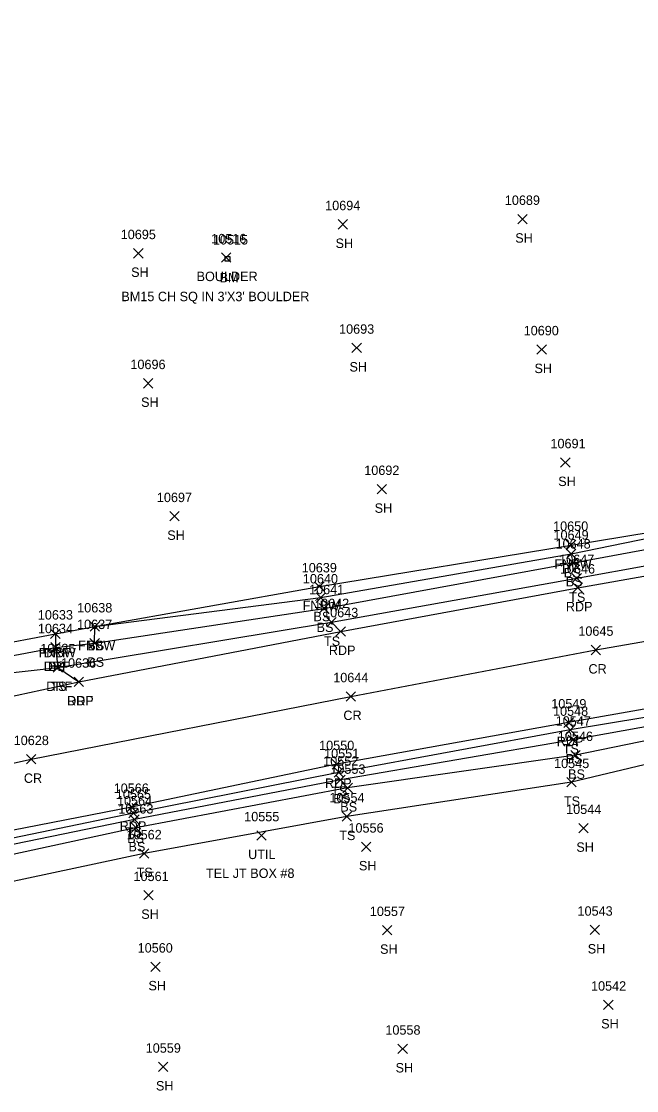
# Model space of a CAD drawing. Extents: x 1475671 to 1477951, y 592661 to 593821.
# Drawn here: x 1475831.9 to 1475962.2, y 592873.7 to 593100.2 of the extents above; entities that cross this region are included whole.
import ezdxf

# ---------------------------------------------------------------- set-up
doc = ezdxf.new("R2010")
doc.units = 0
for name, color, linetype in [('C_A', 7, 'Continuous'), ('C_C', 7, 'Continuous'), ('C_I', 7, 'Continuous'), ('CPBM', 7, 'Continuous'), ('L_A', 7, 'Continuous'), ('L_I', 7, 'Continuous'), ('L_TIC', 7, 'Continuous'), ('LELB', 7, 'Continuous'), ('LFNC', 7, 'Continuous'), ('P_A', 7, 'Continuous'), ('P_I', 7, 'Continuous'), ('P_TIC', 7, 'Continuous'), ('PET', 7, 'Continuous'), ('PRC', 7, 'Continuous'), ('R_A', 7, 'Continuous'), ('R_I', 7, 'Continuous'), ('R_TIC', 7, 'Continuous'), ('RDF', 7, 'Continuous'), ('U_A', 7, 'Continuous'), ('U_C', 7, 'Continuous'), ('U_I', 7, 'Continuous'), ('UDEFAULT', 7, 'Continuous')]:
    doc.layers.add(name, color=color, linetype=linetype)

msp = doc.modelspace()

# ---------------------------------------------------------------- linework, layer by layer
at = {"layer": 'CPBM'}
for p, q in [((1475875.09, 593049.4), (1475875.09, 593050.4)), ((1475875.09, 593050.4), (1475876.09, 593050.4)), ((1475876.09, 593049.4), (1475875.09, 593049.4)), ((1475875.6, 593049.9), (1475875.6, 593049.9)), ((1475875.6, 593049.9), (1475875.6, 593049.9)), ((1475876.09, 593050.4), (1475876.09, 593049.4))]:
    msp.add_line(p, q, dxfattribs=at)
at = {"layer": 'L_TIC'}
for points in [[(1475898.97, 593056.17), (1475900.97, 593058.17)], [(1475900.97, 593056.17), (1475898.97, 593058.17)], [(1475937.01, 593057.29), (1475939.01, 593059.29)], [(1475939.01, 593057.29), (1475937.01, 593059.29)], [(1475855.69, 593050.04), (1475857.69, 593052.04)], [(1475857.69, 593050.04), (1475855.69, 593052.04)], [(1475874.28, 593049.15), (1475876.28, 593051.15)], [(1475876.28, 593049.15), (1475874.28, 593051.15)], [(1475901.92, 593030), (1475903.92, 593032)], [(1475903.92, 593030), (1475901.92, 593032)], [(1475941.08, 593029.67), (1475943.08, 593031.67)], [(1475943.08, 593029.67), (1475941.08, 593031.67)], [(1475857.79, 593022.51), (1475859.79, 593024.51)], [(1475859.79, 593022.51), (1475857.79, 593024.51)], [(1475946.1, 593005.74), (1475948.1, 593007.74)], [(1475948.1, 593005.74), (1475946.1, 593007.74)], [(1475907.24, 593000.08), (1475909.24, 593002.08)], [(1475909.24, 593000.08), (1475907.24, 593002.08)], [(1475863.34, 592994.34), (1475865.34, 592996.34)], [(1475865.34, 592994.34), (1475863.34, 592996.34)], [(1475947.31, 592988.25), (1475949.31, 592990.25)], [(1475949.31, 592988.25), (1475947.31, 592990.25)], [(1475947.32, 592986.38), (1475949.32, 592988.38)], [(1475949.32, 592986.38), (1475947.32, 592988.38)], [(1475947.75, 592984.5), (1475949.75, 592986.5)], [(1475949.75, 592984.5), (1475947.75, 592986.5)], [(1475948.51, 592981.21), (1475950.51, 592983.21)], [(1475950.51, 592981.21), (1475948.51, 592983.21)], [(1475894.02, 592979.45), (1475896.02, 592981.45)], [(1475896.02, 592979.45), (1475894.02, 592981.45)], [(1475894.33, 592977.11), (1475896.33, 592979.11)], [(1475896.33, 592977.11), (1475894.33, 592979.11)], [(1475895, 592974.83), (1475897, 592976.83)], [(1475897, 592974.83), (1475895, 592976.83)], [(1475896.61, 592971.89), (1475898.61, 592973.89)], [(1475898.61, 592971.89), (1475896.61, 592973.89)], [(1475838.13, 592969.46), (1475840.13, 592971.46)], [(1475840.13, 592969.46), (1475838.13, 592971.46)], [(1475846.47, 592970.97), (1475848.47, 592972.97)], [(1475848.47, 592970.97), (1475846.47, 592972.97)], [(1475846.47, 592970.97), (1475848.47, 592972.97)], [(1475848.47, 592970.97), (1475846.47, 592972.97)], [(1475846.44, 592967.45), (1475848.44, 592969.45)], [(1475848.44, 592967.45), (1475846.44, 592969.45)], [(1475846.44, 592967.45), (1475848.44, 592969.45)], [(1475848.44, 592967.45), (1475846.44, 592969.45)], [(1475838.14, 592966.57), (1475840.14, 592968.57)], [(1475840.14, 592966.57), (1475838.14, 592968.57)], [(1475838.66, 592962.32), (1475840.66, 592964.32)], [(1475840.66, 592962.32), (1475838.66, 592964.32)], [(1475947.15, 592949.07), (1475949.15, 592951.07)], [(1475949.15, 592949.07), (1475947.15, 592951.07)], [(1475947.73, 592946.98), (1475949.73, 592948.98)], [(1475949.73, 592946.98), (1475947.73, 592948.98)], [(1475948.24, 592943.73), (1475950.24, 592945.73)], [(1475950.24, 592943.73), (1475948.24, 592945.73)], [(1475898.13, 592940.1), (1475900.13, 592942.1)], [(1475900.13, 592940.1), (1475898.13, 592942.1)], [(1475898.49, 592938.5), (1475900.49, 592940.5)], [(1475900.49, 592938.5), (1475898.49, 592940.5)], [(1475947.39, 592938), (1475949.39, 592940)], [(1475949.39, 592938), (1475947.39, 592940)], [(1475900.01, 592936.79), (1475902.01, 592938.79)], [(1475902.01, 592936.79), (1475900.01, 592938.79)], [(1475854.65, 592931.47), (1475856.65, 592933.47)], [(1475856.65, 592931.47), (1475854.65, 592933.47)], [(1475899.82, 592930.75), (1475901.82, 592932.75)], [(1475901.82, 592930.75), (1475899.82, 592932.75)], [(1475854.9, 592930.1), (1475856.9, 592932.1)], [(1475856.9, 592930.1), (1475854.9, 592932.1)], [(1475855.17, 592928.37), (1475857.17, 592930.37)], [(1475857.17, 592928.37), (1475855.17, 592930.37)], [(1475949.94, 592928.27), (1475951.94, 592930.27)], [(1475951.94, 592928.27), (1475949.94, 592930.27)], [(1475903.91, 592924.33), (1475905.91, 592926.33)], [(1475905.91, 592924.33), (1475903.91, 592926.33)], [(1475856.92, 592922.91), (1475858.92, 592924.91)], [(1475858.92, 592922.91), (1475856.92, 592924.91)], [(1475857.83, 592914.07), (1475859.83, 592916.07)], [(1475859.83, 592914.07), (1475857.83, 592916.07)], [(1475908.38, 592906.66), (1475910.38, 592908.66)], [(1475910.38, 592906.66), (1475908.38, 592908.66)], [(1475952.35, 592906.73), (1475954.35, 592908.73)], [(1475954.35, 592906.73), (1475952.35, 592908.73)], [(1475859.35, 592898.92), (1475861.35, 592900.92)], [(1475861.35, 592898.92), (1475859.35, 592900.92)], [(1475955.21, 592890.85), (1475957.21, 592892.85)], [(1475957.21, 592890.85), (1475955.21, 592892.85)], [(1475911.67, 592881.53), (1475913.67, 592883.53)], [(1475913.67, 592881.53), (1475911.67, 592883.53)], [(1475860.94, 592877.71), (1475862.94, 592879.71)], [(1475862.94, 592877.71), (1475860.94, 592879.71)]]:
    msp.add_lwpolyline(points, dxfattribs=at)
at = {"layer": 'LELB'}
for points in [[(1475681.97, 592926.29), (1475693.99, 592930.92), (1475717.71, 592935.95), (1475764.49, 592948.74), (1475792.84, 592955.38), (1475826.76, 592965.2), (1475839.14, 592967.57), (1475847.44, 592968.45), (1475896, 592975.83), (1475948.75, 592985.5), (1475992.67, 592993.57), (1476057.44, 593003.96), (1476113.1, 593013.57), (1476163.64, 593021.28), (1476215.98, 593029.82), (1476272.69, 593037.85), (1476322.72, 593046.24), (1476372.45, 593058.02), (1476374.59, 593060.62), (1476398.56, 593065.83), (1476415.47, 593071.31), (1476457.34, 593084.84)], [(1475681.68, 592929.89), (1475693.99, 592930.92), (1475717.95, 592934.41), (1475766.45, 592946.03), (1475793.6, 592952.64), (1475827.75, 592961.96), (1475839.66, 592963.32), (1475897.61, 592972.89), (1475949.51, 592982.21), (1475996.32, 592990.67), (1476057.58, 593001.03), (1476113.5, 593010.46), (1476164.33, 593018.66), (1476216.45, 593027.16), (1476273.17, 593035.57), (1476322.97, 593043.9), (1476372.64, 593054.79), (1476374.63, 593058.12)], [(1476521.14, 593041.18), (1476464.22, 593030.64), (1476420.77, 593020.64), (1476368.55, 593014.29), (1476359.82, 593012.38), (1476319.88, 593006.6), (1476267.05, 592998.99), (1476216.33, 592991.85), (1476164.01, 592984.31), (1476119.67, 592976.43), (1476101.12, 592973.12), (1476050.25, 592964.51), (1475994.64, 592956.24), (1475948.73, 592947.98), (1475899.49, 592939.5), (1475855.9, 592931.1), (1475802.57, 592920.15), (1475791.75, 592916.74), (1475792.51, 592914.78)], [(1476534.65, 593028.56), (1476525.69, 593019.5), (1476511.54, 593017.85), (1476467.31, 593015.01), (1476422.73, 593008.46), (1476366.85, 593001.28), (1476356.63, 592997.77), (1476347.04, 593000.45), (1476320.8, 592997.35), (1476267.98, 592990.13), (1476216.9, 592984.46), (1476165.76, 592976.73), (1476117.9, 592968.73), (1476100.74, 592966.91), (1476051.72, 592958.25), (1475996.01, 592950.36), (1475948.39, 592939), (1475900.82, 592931.75), (1475857.92, 592923.91), (1475803.59, 592912.34), (1475790.59, 592904.71)], [(1476511.04, 593028.14), (1476465.56, 593023.07), (1476421.22, 593014.7), (1476366.44, 593009.67), (1476355.54, 593008.55), (1476320.37, 593003.18), (1476267.54, 592995.9), (1476216.93, 592987.92), (1476164.84, 592980.53), (1476118, 592971.7), (1476100.88, 592970.48), (1476050.95, 592961.21), (1475995.34, 592954.17), (1475949.24, 592944.73), (1475901.01, 592937.79), (1475856.17, 592929.37), (1475802.39, 592917.73), (1475792.51, 592914.78)], [(1475847.44, 592968.45), (1475847.47, 592971.97), (1475895.33, 592978.11), (1475948.32, 592987.38), (1475993.78, 592996.67)], [(1476119.67, 592976.43), (1476100.91, 592975.21), (1476049.54, 592966.45), (1475994.72, 592957.82), (1475948.15, 592950.07), (1475899.13, 592941.1), (1475855.65, 592932.47), (1475802.49, 592921.46), (1475788.48, 592918.16)]]:
    msp.add_lwpolyline(points, dxfattribs=at)
at = {"layer": 'LFNC'}
msp.add_lwpolyline([(1475680.63, 592937.28), (1475715.61, 592943.34), (1475763.84, 592955.14), (1475791.92, 592961.08), (1475824.89, 592967.76), (1475839.13, 592970.46), (1475847.47, 592971.97), (1475895.02, 592980.45), (1475948.31, 592989.25), (1475993.78, 592996.67), (1476056.99, 593006.94), (1476113.81, 593016.03), (1476164.23, 593025.08), (1476215.07, 593032.59), (1476272.43, 593042.08), (1476322.23, 593049.67), (1476368.09, 593057.49), (1476372.45, 593058.02), (1476374.63, 593058.12), (1476399.83, 593064.01), (1476415.89, 593069.22), (1476458.99, 593083.01), (1476499.73, 593099.84)], dxfattribs=at)
at = {"layer": 'P_TIC'}
for points in [[(1475948.72, 592979.21), (1475950.72, 592981.21)], [(1475950.72, 592979.21), (1475948.72, 592981.21)], [(1475898.54, 592969.95), (1475900.54, 592971.95)], [(1475900.54, 592969.95), (1475898.54, 592971.95)], [(1475952.57, 592966.02), (1475954.57, 592968.02)], [(1475954.57, 592966.02), (1475952.57, 592968.02)], [(1475843.1, 592959.26), (1475845.1, 592961.26)], [(1475845.1, 592959.26), (1475843.1, 592961.26)], [(1475900.67, 592956.18), (1475902.67, 592958.18)], [(1475902.67, 592956.18), (1475900.67, 592958.18)], [(1475946.8, 592950.63), (1475948.8, 592952.63)], [(1475948.8, 592950.63), (1475946.8, 592952.63)], [(1475833.03, 592942.87), (1475835.03, 592944.87)], [(1475835.03, 592942.87), (1475833.03, 592944.87)], [(1475897.72, 592941.8), (1475899.72, 592943.8)], [(1475899.72, 592941.8), (1475897.72, 592943.8)], [(1475854.26, 592932.74), (1475856.26, 592934.74)], [(1475856.26, 592932.74), (1475854.26, 592934.74)]]:
    msp.add_lwpolyline(points, dxfattribs=at)
at = {"layer": 'PET'}
for points in [[(1475682.06, 592924.71), (1475717.58, 592931.68), (1475766.32, 592943.31), (1475794.98, 592949.79), (1475825.77, 592956.33), (1475844.1, 592960.26), (1475899.54, 592970.95), (1475949.72, 592980.21), (1475996.45, 592988.43), (1476057.84, 592998.4), (1476110.05, 593006.96), (1476164.18, 593015.73), (1476216.75, 593023.76), (1476273.83, 593032.32), (1476323.32, 593041.42), (1476373.65, 593052.29), (1476409.24, 593061.35), (1476416.16, 593063.9), (1476459.25, 593078.48), (1476508.39, 593100.17)], [(1476521.33, 593044.37), (1476462.5, 593038.2), (1476408.69, 593032.05), (1476367.34, 593022.2), (1476318.64, 593012.07), (1476266.69, 593003.36), (1476216.58, 592995.35), (1476163.86, 592987.33), (1476119.65, 592980.05), (1476101.05, 592977.22), (1476048.95, 592968.83), (1475997.04, 592960.32), (1475947.8, 592951.63), (1475898.72, 592942.8), (1475855.26, 592933.74), (1475801.94, 592923.33), (1475788.88, 592919.68), (1475771.17, 592916.5), (1475722.69, 592905.51), (1475685.82, 592897.63)]]:
    msp.add_lwpolyline(points, dxfattribs=at)
at = {"layer": 'PRC'}
msp.add_lwpolyline([(1475683.62, 592911.01), (1475719.65, 592918.7), (1475759.33, 592927.39), (1475790.86, 592934.39), (1475834.03, 592943.87), (1475901.67, 592957.18), (1475953.57, 592967.02), (1476000.12, 592975.16), (1476059.54, 592984.65), (1476113.3, 592993.58), (1476166.39, 593001.74), (1476218.93, 593009.6), (1476277, 593018.86), (1476325.59, 593027.6), (1476377.06, 593038.84), (1476415.44, 593049.14), (1476421.8, 593050.95), (1476461.98, 593064.62), (1476520.7, 593090.52)], dxfattribs=at)
at = {"layer": 'R_TIC'}
for points in [[(1475838.13, 592969.46), (1475840.13, 592971.46)], [(1475840.13, 592969.46), (1475838.13, 592971.46)], [(1475838.14, 592966.57), (1475840.14, 592968.57)], [(1475840.14, 592966.57), (1475838.14, 592968.57)], [(1475838.66, 592962.32), (1475840.66, 592964.32)], [(1475840.66, 592962.32), (1475838.66, 592964.32)], [(1475843.1, 592959.26), (1475845.1, 592961.26)], [(1475845.1, 592959.26), (1475843.1, 592961.26)]]:
    msp.add_lwpolyline(points, dxfattribs=at)
at = {"layer": 'RDF'}
msp.add_lwpolyline([(1475839.13, 592970.46), (1475839.14, 592967.57), (1475839.66, 592963.32), (1475844.1, 592960.26)], dxfattribs=at)
at = {"layer": 'UDEFAULT'}
for points in [[(1475881.77, 592926.73), (1475883.77, 592928.73)], [(1475883.77, 592926.73), (1475881.77, 592928.73)]]:
    msp.add_lwpolyline(points, dxfattribs=at)

# ---------------------------------------------------------------- texts
at = {"layer": 'C_A'}
msp.add_text('BM', height=2, dxfattribs=at).set_placement((1475873.91, 593044.9))
at = {"layer": 'C_C'}
msp.add_text("BM15 CH SQ IN 3'X3' BOULDER", height=2, dxfattribs=at).set_placement((1475853.1, 593040.9))
at = {"layer": 'C_I'}
msp.add_text('10515', height=2, dxfattribs=at).set_placement((1475872.49, 593052.9))
at = {"layer": 'L_A'}
for s, p in [('SH', (1475936.5, 593053.29)), ('SH', (1475898.45, 593052.17)), ('SH', (1475855.17, 593046.04)), ('BOULDER', (1475869.03, 593045.15)), ('SH', (1475901.4, 593026)), ('SH', (1475940.57, 593025.67)), ('SH', (1475857.28, 593018.51)), ('SH', (1475945.59, 593001.74)), ('SH', (1475906.73, 592996.08)), ('SH', (1475862.83, 592990.34)), ('FNBW', (1475944.78, 592984.25)), ('BS', (1475946.76, 592982.38)), ('BS', (1475947.19, 592980.5)), ('TS', (1475947.92, 592977.21)), ('FNBW', (1475891.49, 592975.45)), ('BS', (1475893.77, 592973.11)), ('BS', (1475894.44, 592970.83)), ('FNBW', (1475843.94, 592966.97)), ('BS', (1475845.91, 592966.97)), ('TS', (1475896.01, 592967.89)), ('FNBW', (1475835.6, 592965.46)), ('BS', (1475837.58, 592962.57)), ('BS', (1475845.88, 592963.45)), ('BS', (1475845.88, 592963.45)), ('TS', (1475838.07, 592958.32)), ('TS', (1475946.56, 592945.07)), ('BS', (1475947.17, 592942.98)), ('BS', (1475947.68, 592939.73)), ('TS', (1475897.54, 592936.1)), ('BS', (1475897.94, 592934.5)), ('TS', (1475946.8, 592934)), ('BS', (1475899.45, 592932.79)), ('TS', (1475854.06, 592927.47)), ('TS', (1475899.23, 592926.75)), ('BS', (1475854.34, 592926.1)), ('BS', (1475854.61, 592924.37)), ('SH', (1475949.43, 592924.27)), ('SH', (1475903.4, 592920.33)), ('TS', (1475856.33, 592918.91)), ('SH', (1475857.32, 592910.07)), ('SH', (1475907.87, 592902.66)), ('SH', (1475951.84, 592902.73)), ('SH', (1475858.84, 592894.92)), ('SH', (1475954.69, 592886.85)), ('SH', (1475911.16, 592877.53)), ('SH', (1475860.43, 592873.71))]:
    msp.add_text(s, height=2, dxfattribs=at).set_placement(p)
at = {"layer": 'L_I'}
for s, p in [('10694', (1475896.25, 593060.17)), ('10689', (1475934.29, 593061.29)), ('10695', (1475852.97, 593054.04)), ('10516', (1475872.12, 593053.15)), ('10693', (1475899.2, 593034)), ('10690', (1475938.28, 593033.67)), ('10696', (1475855.02, 593026.51)), ('10691', (1475943.95, 593009.74)), ('10692', (1475904.53, 593004.08)), ('10697', (1475860.62, 592998.34)), ('10650', (1475944.51, 592992.25)), ('10649', (1475944.59, 592990.38)), ('10648', (1475945.03, 592988.5)), ('10647', (1475945.79, 592985.21)), ('10639', (1475891.29, 592983.45)), ('10640', (1475891.53, 592981.11)), ('10641', (1475892.85, 592978.83)), ('10638', (1475843.75, 592974.97)), ('10638', (1475843.75, 592974.97)), ('10642', (1475893.89, 592975.89)), ('10633', (1475835.42, 592973.46)), ('10634', (1475835.43, 592970.57)), ('10637', (1475843.72, 592971.45)), ('10637', (1475843.72, 592971.45)), ('10635', (1475835.94, 592966.32)), ('10548', (1475944.49, 592953.07)), ('10547', (1475945.06, 592950.98)), ('10546', (1475945.52, 592947.73)), ('10552', (1475895.83, 592942.5)), ('10551', (1475896.03, 592944.1)), ('10553', (1475897.34, 592940.79)), ('10545', (1475944.72, 592942)), ('10565', (1475851.93, 592935.47)), ('10564', (1475852.18, 592934.1)), ('10554', (1475897.15, 592934.75)), ('10563', (1475852.45, 592932.37)), ('10544', (1475947.27, 592932.27)), ('10562', (1475854.21, 592926.91)), ('10556', (1475901.18, 592928.33)), ('10561', (1475855.68, 592918.07)), ('10557', (1475905.71, 592910.66)), ('10543', (1475949.68, 592910.73)), ('10560', (1475856.55, 592902.92)), ('10542', (1475952.54, 592894.85)), ('10558', (1475909, 592885.53)), ('10559', (1475858.26, 592881.71))]:
    msp.add_text(s, height=2, dxfattribs=at).set_placement(p)
at = {"layer": 'P_A'}
for s, p in [('RDP', (1475947.21, 592975.21)), ('RDP', (1475897.03, 592965.95)), ('CR', (1475952, 592962.02)), ('RDP', (1475841.59, 592955.26)), ('CR', (1475900.11, 592952.18)), ('RDP', (1475945.29, 592946.63)), ('CR', (1475832.46, 592938.87)), ('RDP', (1475896.21, 592937.8)), ('RDP', (1475852.74, 592928.74))]:
    msp.add_text(s, height=2, dxfattribs=at).set_placement(p)
at = {"layer": 'P_I'}
for s, p in [('10646', (1475945.95, 592983.21)), ('10643', (1475895.82, 592973.95)), ('10645', (1475949.85, 592970.02)), ('10636', (1475840.33, 592963.26)), ('10644', (1475897.96, 592960.18)), ('10549', (1475944.12, 592954.63)), ('10628', (1475830.31, 592946.87)), ('10550', (1475894.97, 592945.8)), ('10566', (1475851.48, 592936.74))]:
    msp.add_text(s, height=2, dxfattribs=at).set_placement(p)
at = {"layer": 'R_A'}
for p in [(1475836.67, 592965.46), (1475836.68, 592962.57), (1475837.2, 592958.32), (1475841.63, 592955.26)]:
    msp.add_text('DRF', height=2, dxfattribs=at).set_placement(p)
at = {"layer": 'R_I'}
for s, p in [('10633', (1475835.42, 592973.46)), ('10634', (1475835.43, 592970.57)), ('10635', (1475835.94, 592966.32)), ('10636', (1475840.33, 592963.26))]:
    msp.add_text(s, height=2, dxfattribs=at).set_placement(p)
at = {"layer": 'U_A'}
msp.add_text('UTIL', height=2, dxfattribs=at).set_placement((1475879.94, 592922.73))
at = {"layer": 'U_C'}
msp.add_text('TEL JT BOX #8', height=2, dxfattribs=at).set_placement((1475871.03, 592918.73))
at = {"layer": 'U_I'}
msp.add_text('10555', height=2, dxfattribs=at).set_placement((1475879.11, 592930.73))

doc.saveas('drawing.dxf')
